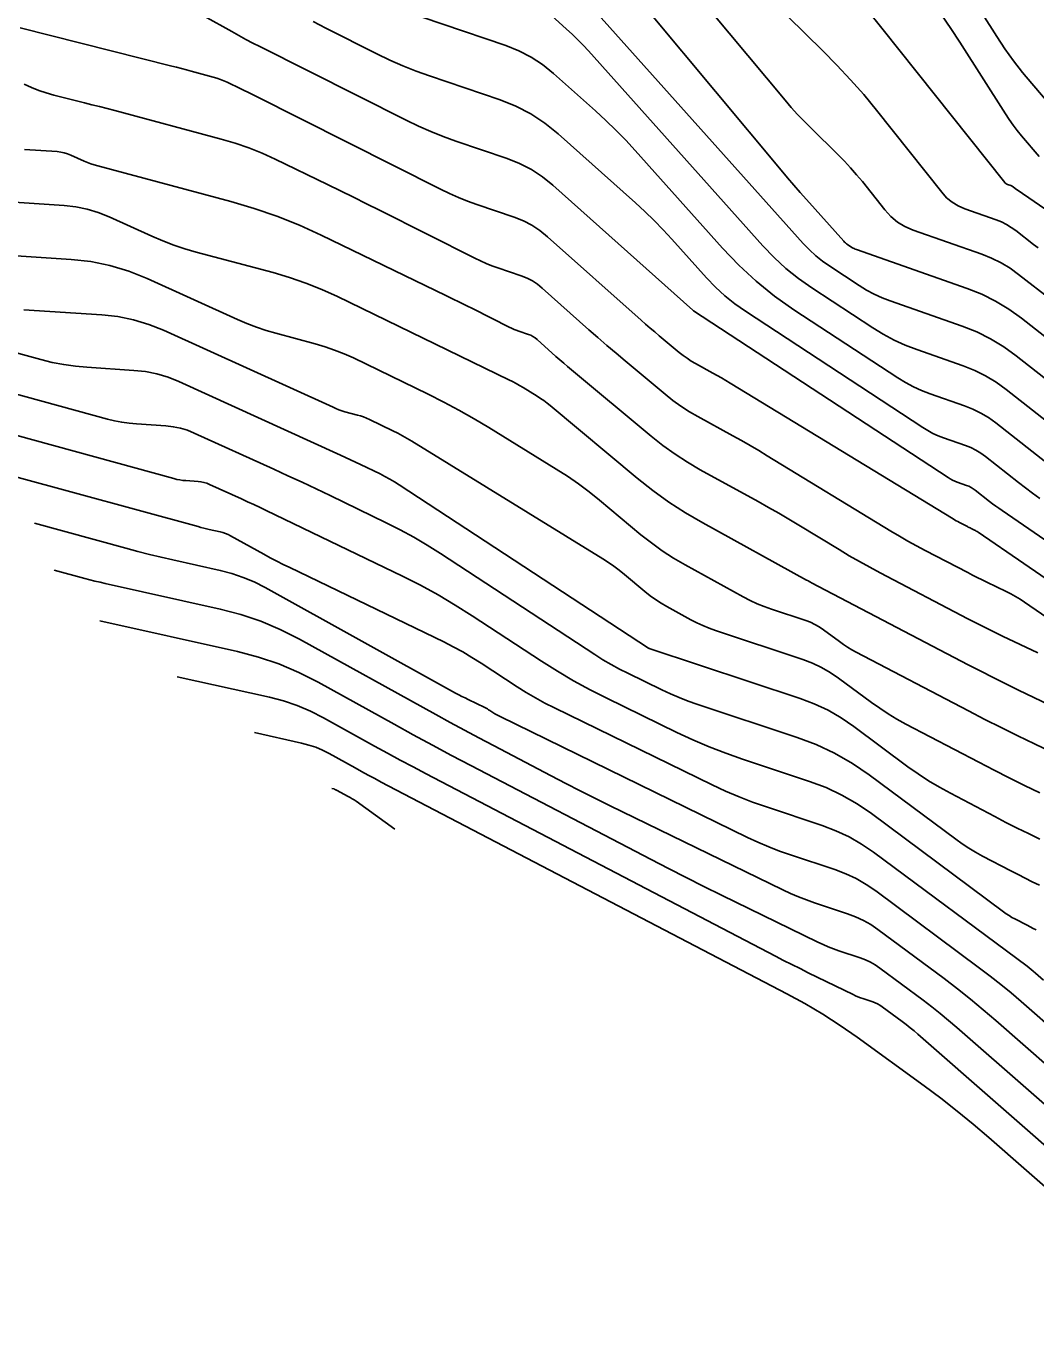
# Model space of a CAD drawing. Extents: x 1354696 to 1366163, y 660729 to 670380.
# Drawn here: x 1361301.8 to 1361389.6, y 664324.7 to 664438.2 of the extents above; entities that cross this region are included whole.
import ezdxf

# ---------------------------------------------------------------- set-up
doc = ezdxf.new("R2010")
doc.units = 0
doc.layers.add('R_Contours', color=7, linetype='Continuous')

msp = doc.modelspace()

# ---------------------------------------------------------------- linework, layer by layer
at = {"layer": 'R_Contours'}
for points in [[(1361392.99, 664428.86), (1361389.28, 664433.2), (1361388.47, 664434.18), (1361387.69, 664435.19), (1361386.95, 664436.23), (1361386.25, 664437.29), (1361374.6, 664455.55)], [(1361354.84, 664447.34), (1361367.83, 664431.75), (1361368.36, 664431.13), (1361368.91, 664430.52), (1361369.47, 664429.93), (1361370.05, 664429.35), (1361372.44, 664427.01), (1361372.99, 664426.45), (1361373.52, 664425.87), (1361374.04, 664425.28), (1361374.54, 664424.68), (1361376.5, 664422.21), (1361377.02, 664421.64), (1361377.6, 664421.16), (1361378.25, 664420.77), (1361378.96, 664420.46), (1361384.94, 664418.36), (1361385.79, 664418.02), (1361386.61, 664417.62), (1361387.39, 664417.15), (1361388.14, 664416.61), (1361391.05, 664414.33)], [(1361350.34, 664446.24), (1361367.48, 664425.66), (1361368.03, 664425.02), (1361368.58, 664424.38), (1361369.13, 664423.74), (1361369.69, 664423.11), (1361372.92, 664419.5), (1361373, 664419.42), (1361373.08, 664419.34), (1361373.17, 664419.27), (1361373.26, 664419.21), (1361373.64, 664418.96), (1361373.73, 664418.9), (1361373.83, 664418.85), (1361373.93, 664418.8), (1361374.04, 664418.76), (1361383.67, 664415.38), (1361384.93, 664414.88), (1361386.13, 664414.28), (1361387.28, 664413.59), (1361388.38, 664412.8), (1361393.94, 664408.45)], [(1361346.63, 664444.74), (1361369.4, 664419.3), (1361369.93, 664418.75), (1361370.49, 664418.23), (1361371.08, 664417.76), (1361371.7, 664417.32), (1361374.25, 664415.65), (1361374.9, 664415.25), (1361375.57, 664414.89), (1361376.26, 664414.58), (1361376.97, 664414.3), (1361383.23, 664412.11), (1361384.49, 664411.61), (1361385.69, 664411.01), (1361386.84, 664410.32), (1361387.94, 664409.53), (1361396.89, 664402.52)], [(1361365, 664442.04), (1361371.11, 664436.05), (1361372.33, 664434.81), (1361373.51, 664433.54), (1361374.66, 664432.24), (1361375.76, 664430.89), (1361381.45, 664423.75), (1361381.87, 664423.28), (1361382.35, 664422.88), (1361382.89, 664422.56), (1361383.47, 664422.31), (1361386.2, 664421.35), (1361386.66, 664421.17), (1361387.09, 664420.95), (1361387.5, 664420.7), (1361387.9, 664420.42), (1361389.44, 664419.21), (1361389.83, 664418.91)], [(1361332.56, 664440.23), (1361343.51, 664436.51), (1361344.64, 664436.06), (1361345.71, 664435.51), (1361346.71, 664434.85), (1361347.66, 664434.09), (1361351.31, 664430.83), (1361352.21, 664430), (1361353.09, 664429.15), (1361353.95, 664428.27), (1361354.77, 664427.37), (1361362.37, 664418.89), (1361363.79, 664417.4), (1361365.3, 664416.01), (1361366.9, 664414.73), (1361368.58, 664413.54), (1361377.63, 664407.62), (1361378.3, 664407.21), (1361378.99, 664406.84), (1361379.7, 664406.51), (1361380.44, 664406.23), (1361383.42, 664405.18), (1361384.15, 664404.89), (1361384.85, 664404.55), (1361385.52, 664404.15), (1361386.15, 664403.69), (1361391.06, 664399.85)], [(1361395.15, 664400.26), (1361387.05, 664406.61), (1361386.18, 664407.23), (1361385.27, 664407.78), (1361384.32, 664408.25), (1361383.32, 664408.65), (1361379.27, 664410.07), (1361378.27, 664410.45), (1361377.3, 664410.9), (1361376.36, 664411.4), (1361375.44, 664411.96), (1361370.14, 664415.43), (1361368.99, 664416.24), (1361367.89, 664417.12), (1361366.86, 664418.07), (1361365.89, 664419.09), (1361350.7, 664436.05), (1361350.25, 664436.55), (1361349.78, 664437.02), (1361349.3, 664437.49), (1361348.81, 664437.94), (1361346.81, 664439.73)], [(1361396.8, 664417.94), (1361388.01, 664423.96), (1361387.96, 664424), (1361387.92, 664424.03), (1361387.87, 664424.06), (1361387.83, 664424.09), (1361387.66, 664424.23), (1361387.61, 664424.26), (1361387.57, 664424.29), (1361387.52, 664424.31), (1361387.47, 664424.33), (1361387.16, 664424.44), (1361387.1, 664424.47), (1361387.04, 664424.5), (1361386.98, 664424.55), (1361386.94, 664424.6), (1361376.25, 664438.03), (1361374.92, 664439.65)], [(1361317.28, 664439.07), (1361319.68, 664437.72), (1361320.29, 664437.38), (1361320.89, 664437.05), (1361321.5, 664436.73), (1361322.12, 664436.42), (1361334.85, 664430.02), (1361335.91, 664429.51), (1361336.98, 664429.03), (1361338.07, 664428.6), (1361339.18, 664428.2), (1361343.63, 664426.69), (1361344.72, 664426.26), (1361345.74, 664425.73), (1361346.71, 664425.1), (1361347.61, 664424.36), (1361359.8, 664413.49), (1361359.8, 664413.49), (1361359.81, 664413.48), (1361359.82, 664413.46), (1361359.82, 664413.46), (1361359.83, 664413.46), (1361359.83, 664413.46), (1361359.84, 664413.45), (1361382, 664398.94), (1361382.18, 664398.82), (1361382.38, 664398.72), (1361382.58, 664398.63), (1361382.78, 664398.55), (1361383.61, 664398.26), (1361383.81, 664398.18), (1361384, 664398.08), (1361384.19, 664397.97), (1361384.37, 664397.84), (1361385.61, 664396.87), (1361385.88, 664396.66), (1361386.15, 664396.46), (1361386.42, 664396.27), (1361386.7, 664396.07), (1361396.82, 664389.12)], [(1361389.99, 664397.13), (1361389.36, 664397.59), (1361388.74, 664398.05), (1361388.12, 664398.52), (1361385.26, 664400.77), (1361384.85, 664401.06), (1361384.43, 664401.32), (1361383.98, 664401.54), (1361383.51, 664401.72), (1361381.61, 664402.39), (1361381.14, 664402.57), (1361380.68, 664402.78), (1361380.24, 664403.02), (1361379.81, 664403.28), (1361364.36, 664413.4), (1361363.44, 664414.04), (1361362.57, 664414.74), (1361361.75, 664415.5), (1361360.98, 664416.31), (1361357.97, 664419.66), (1361357.21, 664420.49), (1361356.43, 664421.3), (1361355.62, 664422.08), (1361354.79, 664422.84), (1361348.07, 664428.84), (1361346.92, 664429.77), (1361345.69, 664430.57), (1361344.39, 664431.24), (1361343.01, 664431.79), (1361336.88, 664433.87), (1361335.71, 664434.29), (1361334.56, 664434.75), (1361333.42, 664435.25), (1361332.3, 664435.79), (1361327.86, 664438.03), (1361326.75, 664438.59)], [(1361381.42, 664439.17), (1361382.23, 664438), (1361383.01, 664436.8), (1361386.99, 664430.58), (1361387.31, 664430.08), (1361387.66, 664429.6), (1361388.02, 664429.13), (1361388.4, 664428.67), (1361389.94, 664426.86)], [(1361396.53, 664386.01), (1361384.61, 664394.19), (1361384.54, 664394.24), (1361384.46, 664394.29), (1361384.39, 664394.33), (1361384.31, 664394.37), (1361384, 664394.52), (1361383.92, 664394.56), (1361383.84, 664394.59), (1361383.76, 664394.63), (1361383.69, 664394.67), (1361382.99, 664395.04), (1361382.85, 664395.11), (1361382.71, 664395.19), (1361382.57, 664395.27), (1361382.44, 664395.35), (1361363.03, 664407.16), (1361362.66, 664407.38), (1361362.29, 664407.6), (1361361.92, 664407.81), (1361361.54, 664408.02), (1361360.03, 664408.86), (1361359.65, 664409.07), (1361359.29, 664409.31), (1361358.94, 664409.56), (1361358.6, 664409.82), (1361356.87, 664411.27), (1361356.47, 664411.6), (1361356.07, 664411.94), (1361355.68, 664412.28), (1361355.29, 664412.63), (1361347.15, 664419.89), (1361346.49, 664420.43), (1361345.79, 664420.89), (1361345.04, 664421.27), (1361344.25, 664421.59), (1361341, 664422.69), (1361340.19, 664422.98), (1361339.4, 664423.3), (1361338.61, 664423.64), (1361337.84, 664424.02), (1361321.65, 664432.16), (1361321.35, 664432.31), (1361321.06, 664432.45), (1361320.76, 664432.6), (1361320.47, 664432.74), (1361319.28, 664433.32), (1361318.98, 664433.45), (1361318.68, 664433.57), (1361318.37, 664433.68), (1361318.05, 664433.77), (1361316.14, 664434.28), (1361315.72, 664434.4), (1361315.29, 664434.51), (1361314.87, 664434.62), (1361314.44, 664434.72), (1361301.25, 664438.05)], [(1361397.69, 664381.9), (1361388.66, 664388.1), (1361388.27, 664388.36), (1361387.88, 664388.6), (1361387.47, 664388.82), (1361387.05, 664389.03), (1361385.37, 664389.83), (1361384.96, 664390.04), (1361384.54, 664390.24), (1361384.12, 664390.45), (1361383.71, 664390.67), (1361380, 664392.6), (1361379.25, 664393.01), (1361378.5, 664393.42), (1361377.76, 664393.84), (1361377.03, 664394.28), (1361366.27, 664400.83), (1361365.52, 664401.28), (1361364.78, 664401.72), (1361364.03, 664402.15), (1361363.27, 664402.57), (1361360.23, 664404.24), (1361359.49, 664404.67), (1361358.76, 664405.14), (1361358.06, 664405.64), (1361357.39, 664406.18), (1361353.91, 664409.08), (1361353.11, 664409.75), (1361352.32, 664410.43), (1361351.53, 664411.11), (1361350.75, 664411.8), (1361346.69, 664415.42), (1361346.28, 664415.76), (1361345.83, 664416.05), (1361345.36, 664416.29), (1361344.86, 664416.49), (1361342.82, 664417.18), (1361342.31, 664417.36), (1361341.81, 664417.56), (1361341.32, 664417.78), (1361340.83, 664418.02), (1361332.53, 664422.19), (1361331.4, 664422.76), (1361330.27, 664423.32), (1361329.13, 664423.88), (1361328, 664424.43), (1361323.45, 664426.63), (1361322.31, 664427.15), (1361321.14, 664427.62), (1361319.95, 664428.03), (1361318.74, 664428.38), (1361309.49, 664430.85), (1361308.83, 664431.03), (1361308.16, 664431.2), (1361307.5, 664431.37), (1361306.84, 664431.54), (1361304.18, 664432.21), (1361303.52, 664432.39), (1361302.87, 664432.61), (1361302.23, 664432.86), (1361301.61, 664433.14)], [(1361301.63, 664427.47), (1361304.47, 664427.29), (1361304.78, 664427.25), (1361305.08, 664427.19), (1361305.38, 664427.1), (1361305.67, 664426.98), (1361306.81, 664426.46), (1361307.1, 664426.34), (1361307.4, 664426.23), (1361307.69, 664426.13), (1361308, 664426.04), (1361319.6, 664422.94), (1361321.62, 664422.35), (1361323.6, 664421.67), (1361325.55, 664420.89), (1361327.46, 664420.02), (1361338.29, 664414.78), (1361338.88, 664414.49), (1361339.48, 664414.19), (1361340.07, 664413.9), (1361340.67, 664413.6), (1361343.82, 664412.02), (1361344.02, 664411.92), (1361344.23, 664411.83), (1361344.43, 664411.75), (1361344.64, 664411.67), (1361345.48, 664411.39), (1361345.69, 664411.31), (1361345.88, 664411.21), (1361346.06, 664411.09), (1361346.23, 664410.95), (1361347.88, 664409.48), (1361348.21, 664409.18), (1361348.55, 664408.89), (1361348.88, 664408.61), (1361349.22, 664408.32), (1361356.17, 664402.54), (1361357.18, 664401.73), (1361358.24, 664400.98), (1361359.32, 664400.27), (1361360.44, 664399.62), (1361365.48, 664396.85), (1361366.38, 664396.35), (1361367.27, 664395.84), (1361368.15, 664395.32), (1361369.02, 664394.8), (1361372.52, 664392.67), (1361373.4, 664392.14), (1361374.29, 664391.63), (1361375.18, 664391.14), (1361376.08, 664390.66), (1361383.73, 664386.66), (1361384.48, 664386.27), (1361385.24, 664385.89), (1361385.99, 664385.52), (1361386.75, 664385.15), (1361389.8, 664383.69)], [(1361292.85, 664423.41), (1361305.08, 664422.6), (1361306.09, 664422.49), (1361307.08, 664422.29), (1361308.04, 664422), (1361308.99, 664421.62), (1361312.72, 664419.92), (1361313.66, 664419.52), (1361314.62, 664419.15), (1361315.58, 664418.83), (1361316.57, 664418.54), (1361323.27, 664416.76), (1361324.7, 664416.34), (1361326.11, 664415.85), (1361327.5, 664415.3), (1361328.86, 664414.68), (1361343.78, 664407.45), (1361344.1, 664407.29), (1361344.41, 664407.12), (1361344.72, 664406.95), (1361345.02, 664406.77), (1361346.23, 664406.03), (1361346.53, 664405.83), (1361346.82, 664405.63), (1361347.1, 664405.42), (1361347.38, 664405.2), (1361354.95, 664398.89), (1361356.31, 664397.82), (1361357.71, 664396.81), (1361359.16, 664395.87), (1361360.65, 664395), (1361369.69, 664390.03), (1361369.73, 664390.01), (1361369.77, 664389.99), (1361369.8, 664389.97), (1361369.84, 664389.95), (1361369.98, 664389.86), (1361370.02, 664389.84), (1361370.05, 664389.82), (1361370.09, 664389.8), (1361370.12, 664389.78), (1361383.76, 664382.65), (1361384.84, 664382.09), (1361385.93, 664381.54), (1361387.03, 664381), (1361388.13, 664380.46), (1361392.75, 664378.25)], [(1361396.96, 664372.21), (1361389.51, 664375.78), (1361388.07, 664376.48), (1361386.63, 664377.19), (1361385.2, 664377.91), (1361383.78, 664378.64), (1361374.01, 664383.75), (1361373.63, 664383.96), (1361373.26, 664384.18), (1361372.89, 664384.42), (1361372.54, 664384.67), (1361371.15, 664385.71), (1361370.79, 664385.95), (1361370.42, 664386.16), (1361370.03, 664386.35), (1361369.63, 664386.5), (1361366.63, 664387.49), (1361366, 664387.72), (1361365.38, 664387.97), (1361364.78, 664388.25), (1361364.18, 664388.56), (1361359.11, 664391.35), (1361358.1, 664391.94), (1361357.13, 664392.57), (1361356.18, 664393.25), (1361355.27, 664393.97), (1361351.68, 664396.96), (1361350.77, 664397.69), (1361349.84, 664398.39), (1361348.88, 664399.05), (1361347.9, 664399.68), (1361342.04, 664403.29), (1361340.75, 664404.06), (1361339.44, 664404.8), (1361338.12, 664405.51), (1361336.77, 664406.18), (1361330.25, 664409.34), (1361329.44, 664409.71), (1361328.62, 664410.03), (1361327.79, 664410.32), (1361326.93, 664410.57), (1361323.5, 664411.49), (1361322.65, 664411.73), (1361321.81, 664412.01), (1361320.98, 664412.33), (1361320.17, 664412.68), (1361312.31, 664416.25), (1361310.71, 664416.89), (1361309.07, 664417.38), (1361307.4, 664417.72), (1361305.69, 664417.91), (1361295.64, 664418.58)], [(1361301.56, 664413.54), (1361308.37, 664413.09), (1361309.76, 664412.94), (1361311.11, 664412.66), (1361312.44, 664412.26), (1361313.73, 664411.75), (1361328.48, 664405.05), (1361328.73, 664404.94), (1361328.99, 664404.84), (1361329.26, 664404.75), (1361329.52, 664404.67), (1361330.6, 664404.38), (1361330.87, 664404.31), (1361331.13, 664404.21), (1361331.39, 664404.11), (1361331.64, 664404), (1361333.69, 664403), (1361334.11, 664402.79), (1361334.53, 664402.57), (1361334.94, 664402.34), (1361335.35, 664402.1), (1361351.95, 664391.87), (1361352.44, 664391.55), (1361352.91, 664391.22), (1361353.38, 664390.88), (1361353.83, 664390.51), (1361355.62, 664389.02), (1361356.07, 664388.66), (1361356.54, 664388.33), (1361357.03, 664388.01), (1361357.53, 664387.72), (1361359.61, 664386.57), (1361360.13, 664386.3), (1361360.67, 664386.06), (1361361.21, 664385.83), (1361361.76, 664385.64), (1361369.37, 664383.11), (1361370.2, 664382.8), (1361370.99, 664382.43), (1361371.75, 664382), (1361372.48, 664381.5), (1361375.33, 664379.38), (1361376.05, 664378.87), (1361376.79, 664378.38), (1361377.55, 664377.93), (1361378.33, 664377.5), (1361384.67, 664374.18), (1361386, 664373.5), (1361387.33, 664372.83), (1361388.66, 664372.17), (1361390, 664371.52)], [(1361295.59, 664411.25), (1361303.06, 664409.21), (1361304.05, 664408.96), (1361305.05, 664408.77), (1361306.06, 664408.62), (1361307.07, 664408.53), (1361311.16, 664408.26), (1361312.17, 664408.15), (1361313.16, 664407.95), (1361314.12, 664407.66), (1361315.07, 664407.28), (1361329.13, 664400.89), (1361329.57, 664400.69), (1361330, 664400.49), (1361330.43, 664400.29), (1361330.86, 664400.08), (1361332.57, 664399.25), (1361333, 664399.04), (1361333.42, 664398.81), (1361333.83, 664398.57), (1361334.23, 664398.32), (1361355.93, 664384.11), (1361355.94, 664384.11), (1361355.94, 664384.1), (1361355.95, 664384.1), (1361355.95, 664384.1), (1361355.98, 664384.09), (1361355.98, 664384.08), (1361355.99, 664384.08), (1361355.99, 664384.08), (1361356, 664384.08), (1361369.12, 664379.73), (1361370.36, 664379.26), (1361371.56, 664378.7), (1361372.71, 664378.04), (1361373.81, 664377.29), (1361378.51, 664373.79), (1361379.4, 664373.16), (1361380.31, 664372.56), (1361381.25, 664372), (1361382.2, 664371.48), (1361386.07, 664369.46), (1361387.04, 664368.95), (1361388.02, 664368.46), (1361389, 664367.98), (1361389.98, 664367.5)], [(1361297.31, 664407.18), (1361308.85, 664404.03), (1361309.47, 664403.87), (1361310.1, 664403.75), (1361310.73, 664403.66), (1361311.37, 664403.6), (1361313.94, 664403.43), (1361314.58, 664403.36), (1361315.2, 664403.23), (1361315.81, 664403.05), (1361316.4, 664402.81), (1361323.33, 664399.67), (1361324.56, 664399.1), (1361325.79, 664398.53), (1361327.01, 664397.95), (1361328.23, 664397.37), (1361333.11, 664395.01), (1361334.32, 664394.4), (1361335.51, 664393.76), (1361336.68, 664393.07), (1361337.82, 664392.35), (1361351.27, 664383.55), (1361351.97, 664383.1), (1361352.68, 664382.69), (1361353.4, 664382.29), (1361354.13, 664381.92), (1361357.1, 664380.47), (1361357.85, 664380.12), (1361358.6, 664379.8), (1361359.37, 664379.5), (1361360.15, 664379.23), (1361368.86, 664376.34), (1361370.53, 664375.72), (1361372.13, 664374.96), (1361373.67, 664374.08), (1361375.14, 664373.08), (1361382.67, 664367.49), (1361383.23, 664367.08), (1361383.81, 664366.7), (1361384.4, 664366.35), (1361385.01, 664366.02), (1361387.47, 664364.73), (1361388.09, 664364.41), (1361388.71, 664364.1), (1361389.33, 664363.79), (1361389.96, 664363.49)], [(1361299.04, 664403.11), (1361314.64, 664398.85), (1361314.89, 664398.78), (1361315.15, 664398.73), (1361315.41, 664398.69), (1361315.67, 664398.67), (1361316.73, 664398.6), (1361316.99, 664398.57), (1361317.24, 664398.52), (1361317.49, 664398.45), (1361317.74, 664398.35), (1361320.51, 664397.09), (1361321.05, 664396.84), (1361321.59, 664396.59), (1361322.13, 664396.34), (1361322.66, 664396.08), (1361334.53, 664390.35), (1361336.09, 664389.57), (1361337.62, 664388.73), (1361339.12, 664387.85), (1361340.6, 664386.92), (1361346.61, 664382.98), (1361348, 664382.1), (1361349.41, 664381.27), (1361350.85, 664380.48), (1361352.31, 664379.74), (1361358.41, 664376.77), (1361359.8, 664376.12), (1361361.22, 664375.52), (1361362.65, 664374.96), (1361364.1, 664374.45), (1361369.95, 664372.51), (1361371.38, 664371.98), (1361372.76, 664371.33), (1361374.08, 664370.57), (1361375.34, 664369.71), (1361386.82, 664361.18), (1361387.06, 664361.01), (1361387.31, 664360.85), (1361387.56, 664360.69), (1361387.82, 664360.55), (1361388.87, 664360), (1361389.14, 664359.87), (1361389.4, 664359.73), (1361389.67, 664359.6)], [(1361300.77, 664399.04), (1361316.75, 664394.67), (1361316.99, 664394.61), (1361317.23, 664394.55), (1361317.47, 664394.49), (1361317.71, 664394.43), (1361318.66, 664394.22), (1361318.9, 664394.16), (1361319.13, 664394.08), (1361319.36, 664393.99), (1361319.57, 664393.87), (1361322.46, 664392.27), (1361323.02, 664391.97), (1361323.58, 664391.68), (1361324.14, 664391.39), (1361324.71, 664391.11), (1361338.11, 664384.64), (1361338.94, 664384.22), (1361339.77, 664383.78), (1361340.57, 664383.3), (1361341.36, 664382.8), (1361344.5, 664380.75), (1361345.29, 664380.25), (1361346.1, 664379.77), (1361346.92, 664379.32), (1361347.75, 664378.9), (1361361.48, 664372.21), (1361362.63, 664371.67), (1361363.81, 664371.17), (1361364.99, 664370.71), (1361366.2, 664370.29), (1361371.05, 664368.68), (1361372.24, 664368.23), (1361373.38, 664367.7), (1361374.48, 664367.07), (1361375.52, 664366.35), (1361388.87, 664356.44), (1361389.05, 664356.3), (1361389.24, 664356.15), (1361389.42, 664356), (1361389.6, 664355.85), (1361390.31, 664355.22)], [(1361302.49, 664394.97), (1361310.46, 664392.79), (1361311.48, 664392.52), (1361312.5, 664392.26), (1361313.52, 664392.01), (1361314.55, 664391.78), (1361318.66, 664390.86), (1361319.68, 664390.6), (1361320.66, 664390.26), (1361321.63, 664389.86), (1361322.56, 664389.38), (1361339.15, 664380.2), (1361339.42, 664380.05), (1361339.7, 664379.91), (1361339.97, 664379.77), (1361340.25, 664379.63), (1361341.69, 664378.94), (1361341.8, 664378.88), (1361341.91, 664378.82), (1361342.02, 664378.75), (1361342.13, 664378.68), (1361342.56, 664378.4), (1361342.67, 664378.33), (1361342.78, 664378.27), (1361342.9, 664378.21), (1361343.01, 664378.15), (1361364.54, 664367.65), (1361365.46, 664367.22), (1361366.39, 664366.82), (1361367.34, 664366.46), (1361368.3, 664366.12), (1361372.15, 664364.84), (1361373.1, 664364.49), (1361374, 664364.06), (1361374.87, 664363.56), (1361375.71, 664362.99), (1361384.74, 664356.28), (1361385.67, 664355.58), (1361386.58, 664354.86), (1361387.48, 664354.12), (1361388.37, 664353.36), (1361391.87, 664350.29)], [(1361304.22, 664390.9), (1361306.87, 664390.17), (1361307.32, 664390.05), (1361307.76, 664389.94), (1361308.21, 664389.83), (1361308.66, 664389.73), (1361318.66, 664387.5), (1361320.45, 664387.04), (1361322.2, 664386.45), (1361323.89, 664385.73), (1361325.55, 664384.89), (1361337.42, 664378.32), (1361338.67, 664377.63), (1361339.92, 664376.96), (1361341.17, 664376.29), (1361342.43, 664375.63), (1361347.47, 664373), (1361348.74, 664372.34), (1361350, 664371.7), (1361351.27, 664371.06), (1361352.55, 664370.43), (1361367.61, 664363.09), (1361368.29, 664362.77), (1361368.98, 664362.48), (1361369.68, 664362.21), (1361370.39, 664361.96), (1361373.25, 664361.01), (1361373.95, 664360.75), (1361374.63, 664360.43), (1361375.27, 664360.06), (1361375.89, 664359.64), (1361381.66, 664355.36), (1361382.81, 664354.48), (1361383.94, 664353.58), (1361385.06, 664352.66), (1361386.16, 664351.72), (1361393.44, 664345.35)], [(1361395.92, 664339.61), (1361382.77, 664351.12), (1361382.05, 664351.73), (1361381.32, 664352.33), (1361380.58, 664352.92), (1361379.83, 664353.49), (1361376.07, 664356.28), (1361375.67, 664356.56), (1361375.25, 664356.8), (1361374.81, 664357), (1361374.35, 664357.17), (1361372.49, 664357.79), (1361372.03, 664357.95), (1361371.57, 664358.13), (1361371.12, 664358.32), (1361370.68, 664358.53), (1361362.29, 664362.62), (1361360.74, 664363.38), (1361359.21, 664364.15), (1361357.67, 664364.93), (1361356.15, 664365.72), (1361340.47, 664373.9), (1361338.8, 664374.78), (1361337.13, 664375.67), (1361335.46, 664376.57), (1361333.8, 664377.48), (1361327.18, 664381.15), (1361325.5, 664382), (1361323.77, 664382.73), (1361321.99, 664383.33), (1361320.17, 664383.81), (1361308.2, 664386.47)], [(1361314.93, 664381.61), (1361322.96, 664379.83), (1361324.18, 664379.51), (1361325.37, 664379.11), (1361326.53, 664378.62), (1361327.66, 664378.04), (1361332.1, 664375.58), (1361333.22, 664374.97), (1361334.33, 664374.37), (1361335.45, 664373.77), (1361336.58, 664373.18), (1361366.98, 664357.32), (1361367.69, 664356.95), (1361368.4, 664356.59), (1361369.12, 664356.23), (1361369.84, 664355.88), (1361373.74, 664353.97), (1361373.95, 664353.87), (1361374.16, 664353.79), (1361374.37, 664353.7), (1361374.59, 664353.63), (1361375.46, 664353.34), (1361375.67, 664353.26), (1361375.87, 664353.16), (1361376.07, 664353.05), (1361376.26, 664352.92), (1361378.01, 664351.62), (1361378.36, 664351.36), (1361378.7, 664351.09), (1361379.04, 664350.81), (1361379.37, 664350.52), (1361400.34, 664332.17)], [(1361404.76, 664324.73), (1361385.55, 664341.54), (1361384.18, 664342.71), (1361382.79, 664343.85), (1361381.37, 664344.96), (1361379.92, 664346.04), (1361374.08, 664350.27), (1361372.6, 664351.3), (1361371.09, 664352.27), (1361369.55, 664353.19), (1361367.96, 664354.05), (1361332.68, 664372.46), (1361332.11, 664372.76), (1361331.54, 664373.07), (1361330.97, 664373.37), (1361330.4, 664373.69), (1361328.14, 664374.94), (1361327.57, 664375.23), (1361326.98, 664375.48), (1361326.37, 664375.68), (1361325.75, 664375.85), (1361321.66, 664376.76)], [(1361328.39, 664371.9), (1361328.54, 664371.87), (1361328.56, 664371.86), (1361328.58, 664371.85), (1361328.6, 664371.84), (1361328.62, 664371.83), (1361328.7, 664371.79), (1361328.72, 664371.78), (1361328.74, 664371.77), (1361328.76, 664371.76), (1361328.78, 664371.74), (1361329.81, 664371.21), (1361329.98, 664371.12), (1361330.15, 664371.01), (1361330.32, 664370.91), (1361330.48, 664370.79), (1361333.85, 664368.35)]]:
    msp.add_lwpolyline(points, dxfattribs=at)

doc.saveas('drawing.dxf')
